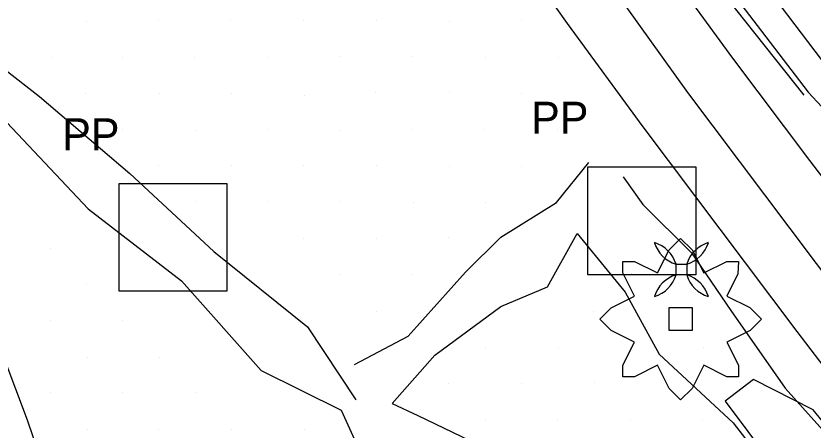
# Model space of a CAD drawing. Extents: x 1602514 to 1609837, y 863887 to 871157.
# Drawn here: x 1605875.4 to 1606030.8, y 866871.6 to 866952.3 of the extents above; entities that cross this region are included whole.
import ezdxf

# ---------------------------------------------------------------- set-up
doc = ezdxf.new("R2010")
doc.units = 0
for name, color, linetype in [('Environmental-New trees', 7, 'Continuous'), ('Photo-Anchor', 7, 'Continuous'), ('Survey-Centerline', 7, 'Continuous'), ('Survey-Edge of pavement', 7, 'Continuous'), ('Survey-Ridge Lines', 7, 'Continuous'), ('Survey-Safety', 7, 'Continuous'), ('Survey-Spot dirt', 7, 'Continuous'), ('Survey-Vegetation trees', 7, 'Continuous'), ('Utility-Pole', 7, 'Continuous')]:
    doc.layers.add(name, color=color, linetype=linetype)

msp = doc.modelspace()

# ---------------------------------------------------------------- linework, layer by layer
at = {"layer": 'Environmental-New trees'}
for points in [[(1605993.71, 866881.94), (1605993.71, 866884.19), (1605995.96, 866888.69), (1605991.46, 866890.94), (1605989.21, 866893.19), (1605991.4, 866895.38), (1605995.96, 866897.69), (1605993.71, 866902.19), (1605993.71, 866904.44), (1605995.96, 866904.44), (1606000.46, 866902.19), (1606002.71, 866906.69), (1606004.96, 866908.94), (1606007.21, 866906.69), (1606009.46, 866902.19), (1606013.97, 866904.44), (1606016.22, 866904.44), (1606016.13, 866902.02), (1606013.97, 866897.69), (1606018.47, 866895.44), (1606020.72, 866893.19), (1606018.52, 866891), (1606013.97, 866888.69), (1606016.22, 866884.19), (1606016.22, 866881.94), (1606013.97, 866881.94), (1606009.46, 866884.19), (1606007.21, 866879.69), (1606004.96, 866877.44), (1606002.71, 866879.69), (1606000.46, 866884.19), (1605995.96, 866881.94)], [(1605993.71, 866881.94), (1605993.71, 866884.19), (1605995.96, 866888.69), (1605991.46, 866890.94), (1605989.21, 866893.19), (1605991.4, 866895.38), (1605995.96, 866897.69), (1605993.71, 866902.19), (1605993.71, 866904.44), (1605995.96, 866904.44), (1606000.46, 866902.19), (1606002.71, 866906.69), (1606004.96, 866908.94), (1606007.21, 866906.69), (1606009.46, 866902.19), (1606013.97, 866904.44), (1606016.22, 866904.44), (1606016.13, 866902.02), (1606013.97, 866897.69), (1606018.47, 866895.44), (1606020.72, 866893.19), (1606018.52, 866891), (1606013.97, 866888.69), (1606016.22, 866884.19), (1606016.22, 866881.94), (1606013.97, 866881.94), (1606009.46, 866884.19), (1606007.21, 866879.69), (1606004.96, 866877.44), (1606002.71, 866879.69), (1606000.46, 866884.19), (1605995.96, 866881.94)], [(1606002.71, 866895.44), (1606007.21, 866895.44), (1606007.21, 866890.94), (1606002.71, 866890.94)], [(1606002.71, 866895.44), (1606007.21, 866895.44), (1606007.21, 866890.94), (1606002.71, 866890.94)]]:
    msp.add_lwpolyline(points, close=True, dxfattribs=at)
at = {"layer": 'Photo-Anchor'}
msp.add_lwpolyline([(1606004.07, 866903.91), (1606006.17, 866903.91), (1606006.17, 866901.8), (1606004.07, 866901.8)], close=True, dxfattribs=at)
msp.add_lwpolyline([(1606004.07, 866903.91), (1606006.17, 866903.91), (1606006.17, 866901.8), (1606004.07, 866901.8)], close=True, dxfattribs=at)
for centre, radius, start, end in [((1605998.07, 866902.1), 6.27, 16.7236, 73.2821), ((1606005.89, 866909.92), 6.29, 196.8106, 253.1951), ((1605998.07, 866902.1), 6.27, 16.7236, 73.2821), ((1606005.89, 866909.92), 6.29, 196.8106, 253.1951), ((1606012.17, 866902.1), 6.27, 106.7179, 163.2764), ((1606004.35, 866909.92), 6.29, 286.8049, 343.1894), ((1606012.17, 866902.1), 6.27, 106.7179, 163.2764), ((1606004.35, 866909.92), 6.29, 286.8049, 343.1894), ((1605998.07, 866903.61), 6.27, 286.7179, 343.2764), ((1606005.89, 866895.79), 6.29, 106.8049, 163.1894), ((1605998.07, 866903.61), 6.27, 286.7179, 343.2764), ((1606005.89, 866895.79), 6.29, 106.8049, 163.1894), ((1606012.17, 866903.61), 6.27, 196.7236, 253.2821), ((1606004.35, 866895.79), 6.29, 16.8106, 73.1951), ((1606012.17, 866903.61), 6.27, 196.7236, 253.2821), ((1606004.35, 866895.79), 6.29, 16.8106, 73.1951)]:
    msp.add_arc(centre, radius, start, end, dxfattribs=at)
at = {"layer": 'Survey-Centerline'}
msp.add_lwpolyline([(1605916.07, 867056.84), (1605931.48, 867037.21), (1605946.54, 867017.31), (1605961.72, 866997.51), (1605976.63, 866977.49), (1605991.81, 866957.68), (1606006.32, 866937.36), (1606021.32, 866917.42), (1606036.3, 866897.46), (1606051.49, 866877.66), (1606066.57, 866857.78), (1606081.89, 866838.22), (1606097.16, 866818.46), (1606113.41, 866799.59), (1606130.6, 866781.55), (1606148.55, 866764.2), (1606168.04, 866749.8), (1606189.47, 866736.71), (1606212.04, 866726.1), (1606235.27, 866716.92), (1606259.15, 866709.16), (1606283.06, 866704.06), (1606307.72, 866700.25)], dxfattribs=at)
msp.add_lwpolyline([(1605916.07, 867056.84), (1605931.48, 867037.21), (1605946.54, 867017.31), (1605961.72, 866997.51), (1605976.63, 866977.49), (1605991.81, 866957.68), (1606006.32, 866937.36), (1606021.32, 866917.42), (1606036.3, 866897.46), (1606051.49, 866877.66), (1606066.57, 866857.78), (1606081.89, 866838.22), (1606097.16, 866818.46), (1606113.41, 866799.59), (1606130.6, 866781.55), (1606148.55, 866764.2), (1606168.04, 866749.8), (1606189.47, 866736.71), (1606212.04, 866726.1), (1606235.27, 866716.92), (1606259.15, 866709.16), (1606283.06, 866704.06), (1606307.72, 866700.25)], dxfattribs=at)
at = {"layer": 'Survey-Edge of pavement'}
for points in [[(1605907.9, 867050.57), (1605923.3, 867030.94), (1605938.36, 867011.04), (1605953.54, 866991.24), (1605968.45, 866971.22), (1605982.86, 866950.82), (1605997.6, 866930.68), (1606012.61, 866910.74), (1606027.59, 866890.78), (1606042.77, 866870.98), (1606057.86, 866851.1), (1606073.72, 866830.88), (1606088.99, 866811.12), (1606105.24, 866792.24), (1606122.43, 866774.21), (1606140.63, 866757.08), (1606163.59, 866740.11), (1606185.23, 866727.48), (1606207.72, 866716.69), (1606230.95, 866707.51), (1606254.99, 866700.12), (1606282.15, 866694.15), (1606306.82, 866690.33), (1606331.63, 866688.06)], [(1605907.9, 867050.57), (1605923.3, 867030.94), (1605938.36, 867011.04), (1605953.54, 866991.24), (1605968.45, 866971.22), (1605982.86, 866950.82), (1605997.6, 866930.68), (1606012.61, 866910.74), (1606027.59, 866890.78), (1606042.77, 866870.98), (1606057.86, 866851.1), (1606073.72, 866830.88), (1606088.99, 866811.12), (1606105.24, 866792.24), (1606122.43, 866774.21), (1606140.63, 866757.08), (1606163.59, 866740.11), (1606185.23, 866727.48), (1606207.72, 866716.69), (1606230.95, 866707.51), (1606254.99, 866700.12), (1606282.15, 866694.15), (1606306.82, 866690.33), (1606331.63, 866688.06)], [(1605940.13, 867043.84), (1605955.1, 867023.87), (1605970.28, 867004.07), (1605985.18, 866984.05), (1606000.37, 866964.24), (1606015.09, 866944.09), (1606030.1, 866924.15), (1606045.2, 866904.28), (1606060.38, 866884.48), (1606075.46, 866864.6), (1606090.22, 866845.71), (1606105.49, 866825.95), (1606121.75, 866807.08), (1606138.93, 866789.04), (1606157.48, 866772.23), (1606172.49, 866759.48), (1606194.1, 866746.8), (1606216.56, 866735.94), (1606239.79, 866726.77), (1606264.18, 866720.12), (1606284.13, 866715.82), (1606308.77, 866711.71)], [(1605940.13, 867043.84), (1605955.1, 867023.87), (1605970.28, 867004.07), (1605985.18, 866984.05), (1606000.37, 866964.24), (1606015.09, 866944.09), (1606030.1, 866924.15), (1606045.2, 866904.28), (1606060.38, 866884.48), (1606075.46, 866864.6), (1606090.22, 866845.71), (1606105.49, 866825.95), (1606121.75, 866807.08), (1606138.93, 866789.04), (1606157.48, 866772.23), (1606172.49, 866759.48), (1606194.1, 866746.8), (1606216.56, 866735.94), (1606239.79, 866726.77), (1606264.18, 866720.12), (1606284.13, 866715.82), (1606308.77, 866711.71)]]:
    msp.add_lwpolyline(points, dxfattribs=at)
at = {"layer": 'Survey-Ridge Lines'}
for points in [[(1605692.57, 867375.19), (1605707.51, 867355.54), (1605724.29, 867333.03), (1605744.6, 867307.39), (1605765.5, 867282.09), (1605774.9, 867267.44), (1605789.93, 867251.86), (1605801.35, 867234.07), (1605814.21, 867214.09), (1605826.94, 867198.22), (1605846.14, 867176.71), (1605863.56, 867153.3), (1605882.76, 867129.68), (1605902.96, 867104.43), (1605923.66, 867080.46), (1605935.5, 867063.31), (1605946.01, 867047.44), (1605958.33, 867030.32), (1605973.39, 867011.06), (1605985.72, 866995.63), (1605996.53, 866980.71), (1606009.3, 866964.34), (1606029.8, 866937.45), (1606040.45, 866926.04)], [(1605692.57, 867375.19), (1605707.51, 867355.54), (1605724.29, 867333.03), (1605744.6, 867307.39), (1605765.5, 867282.09), (1605774.9, 867267.44), (1605789.93, 867251.86), (1605801.35, 867234.07), (1605814.21, 867214.09), (1605826.94, 867198.22), (1605846.14, 867176.71), (1605863.56, 867153.3), (1605882.76, 867129.68), (1605902.96, 867104.43), (1605923.66, 867080.46), (1605935.5, 867063.31), (1605946.01, 867047.44), (1605958.33, 867030.32), (1605973.39, 867011.06), (1605985.72, 866995.63), (1605996.53, 866980.71), (1606009.3, 866964.34), (1606029.8, 866937.45), (1606040.45, 866926.04)], [(1605717.72, 867098.59), (1605728.88, 867085.17), (1605745.4, 867059.86), (1605767.63, 867037.82), (1605792.25, 867011.68), (1605817.96, 866986.88), (1605824.65, 866981.38), (1605830.09, 866975.09), (1605834, 866969.61), (1605845.4, 866960.25), (1605862.12, 866943.54), (1605873.66, 866931.56), (1605889.47, 866914.73), (1605907.68, 866900.68), (1605923.23, 866883.18), (1605938.78, 866875.46), (1605942.37, 866867.59), (1605944.68, 866852.25), (1605962.24, 866837.75)], [(1605717.72, 867098.59), (1605728.88, 867085.17), (1605745.4, 867059.86), (1605767.63, 867037.82), (1605792.25, 867011.68), (1605817.96, 866986.88), (1605824.65, 866981.38), (1605830.09, 866975.09), (1605834, 866969.61), (1605845.4, 866960.25), (1605862.12, 866943.54), (1605873.66, 866931.56), (1605889.47, 866914.73), (1605907.68, 866900.68), (1605923.23, 866883.18), (1605938.78, 866875.46), (1605942.37, 866867.59), (1605944.68, 866852.25), (1605962.24, 866837.75)], [(1605818.63, 866975.54), (1605823.32, 866967.9), (1605825.51, 866961.77), (1605840.26, 866955.79), (1605850.81, 866933.34), (1605862.85, 866922.95), (1605867.04, 866911.76), (1605868.64, 866897.22), (1605877.58, 866873.57), (1605886.18, 866848.24), (1605890.31, 866842.46), (1605894.02, 866838.78), (1605901.86, 866826.21), (1605920.99, 866810.31), (1605944.09, 866790.84), (1605952.92, 866781.95), (1605963.14, 866774.35), (1605981.91, 866758.56), (1605996.42, 866746.17), (1606011.08, 866735.4), (1606019.62, 866726.59)], [(1605818.63, 866975.54), (1605823.32, 866967.9), (1605825.51, 866961.77), (1605840.26, 866955.79), (1605850.81, 866933.34), (1605862.85, 866922.95), (1605867.04, 866911.76), (1605868.64, 866897.22), (1605877.58, 866873.57), (1605886.18, 866848.24), (1605890.31, 866842.46), (1605894.02, 866838.78), (1605901.86, 866826.21), (1605920.99, 866810.31), (1605944.09, 866790.84), (1605952.92, 866781.95), (1605963.14, 866774.35), (1605981.91, 866758.56), (1605996.42, 866746.17), (1606011.08, 866735.4), (1606019.62, 866726.59)], [(1605866.27, 866947.28), (1605880.02, 866936.63), (1605897.61, 866921.57), (1605914.01, 866906.38), (1605932.25, 866891.68), (1605941.66, 866877.43)], [(1605866.27, 866947.28), (1605880.02, 866936.63), (1605897.61, 866921.57), (1605914.01, 866906.38), (1605932.25, 866891.68), (1605941.66, 866877.43)], [(1605941.38, 866884.32), (1605951.84, 866889.85), (1605963.06, 866902.34), (1605969.95, 866909.16), (1605980.75, 866915.93), (1605987.09, 866923.72)], [(1605941.38, 866884.32), (1605951.84, 866889.85), (1605963.06, 866902.34), (1605969.95, 866909.16), (1605980.75, 866915.93), (1605987.09, 866923.72)], [(1605993.79, 866920.97), (1605997.6, 866915.52), (1606007.06, 866906.14), (1606014.76, 866894.85), (1606025.33, 866879.71), (1606041.64, 866861.52), (1606050.27, 866848.86), (1606060.06, 866840.65), (1606070.74, 866825.75), (1606080.89, 866813.78), (1606091.96, 866802.9), (1606098.87, 866793.06), (1606113.15, 866778.63), (1606131.98, 866759.72), (1606151.27, 866742.96), (1606156.32, 866739.79)], [(1605993.79, 866920.97), (1605997.6, 866915.52), (1606007.06, 866906.14), (1606014.76, 866894.85), (1606025.33, 866879.71), (1606041.64, 866861.52), (1606050.27, 866848.86), (1606060.06, 866840.65), (1606070.74, 866825.75), (1606080.89, 866813.78), (1606091.96, 866802.9), (1606098.87, 866793.06), (1606113.15, 866778.63), (1606131.98, 866759.72), (1606151.27, 866742.96), (1606156.32, 866739.79)], [(1605948.73, 866876.75), (1605957.03, 866886.19), (1605969.93, 866895.63), (1605979.04, 866899.46), (1605984.79, 866909.92), (1605994.18, 866898.46)], [(1605948.73, 866876.75), (1605957.03, 866886.19), (1605969.93, 866895.63), (1605979.04, 866899.46), (1605984.79, 866909.92), (1605994.18, 866898.46)], [(1605994.18, 866898.46), (1606000.81, 866886.37), (1606015.2, 866872.97), (1606030.37, 866853.35), (1606039.33, 866841.34), (1606043.86, 866829.57), (1606054.02, 866813.11), (1606067.81, 866803.67), (1606081.33, 866794.02), (1606093.92, 866788.91), (1606106.65, 866773.28), (1606126.95, 866754.64), (1606147.16, 866738.47), (1606151.65, 866734.28)], [(1605994.18, 866898.46), (1606000.81, 866886.37), (1606015.2, 866872.97), (1606030.37, 866853.35), (1606039.33, 866841.34), (1606043.86, 866829.57), (1606054.02, 866813.11), (1606067.81, 866803.67), (1606081.33, 866794.02), (1606093.92, 866788.91), (1606106.65, 866773.28), (1606126.95, 866754.64), (1606147.16, 866738.47), (1606151.65, 866734.28)], [(1605948.73, 866876.75), (1605953.74, 866874.37), (1605969, 866867.03)], [(1605948.73, 866876.75), (1605953.74, 866874.37), (1605969, 866867.03)]]:
    msp.add_lwpolyline(points, dxfattribs=at)
at = {"layer": 'Survey-Safety'}
msp.add_lwpolyline([(1605691.45, 867374.2), (1605706.48, 867354.79), (1605723.32, 867332.35), (1605743.54, 867306.62), (1605763.4, 867280.82), (1605773.74, 867266.57), (1605787.04, 867249.61), (1605800.07, 867233.15), (1605814.54, 867214.33), (1605826.53, 867197.91), (1605844.48, 867175.41), (1605862.33, 867152.33), (1605880.9, 867128.2), (1605900.74, 867102.57), (1605920.42, 867077.59), (1605932.87, 867060.88), (1605944.3, 867045.96), (1605957.07, 867029.19), (1605971.93, 867009.9), (1605984.43, 866994.55), (1605995.33, 866979.63), (1606008.1, 866963.2), (1606028.99, 866936.9)], dxfattribs=at)
msp.add_lwpolyline([(1605691.45, 867374.2), (1605706.48, 867354.79), (1605723.32, 867332.35), (1605743.54, 867306.62), (1605763.4, 867280.82), (1605773.74, 867266.57), (1605787.04, 867249.61), (1605800.07, 867233.15), (1605814.54, 867214.33), (1605826.53, 867197.91), (1605844.48, 867175.41), (1605862.33, 867152.33), (1605880.9, 867128.2), (1605900.74, 867102.57), (1605920.42, 867077.59), (1605932.87, 867060.88), (1605944.3, 867045.96), (1605957.07, 867029.19), (1605971.93, 867009.9), (1605984.43, 866994.55), (1605995.33, 866979.63), (1606008.1, 866963.2), (1606028.99, 866936.9)], dxfattribs=at)
at = {"layer": 'Survey-Spot dirt'}
for p, q in [((1605889.1, 866951.22), (1605889.1, 866951.22)), ((1605889.1, 866951.22), (1605889.1, 866951.22)), ((1605903.21, 866951.48), (1605903.21, 866951.48)), ((1605903.21, 866951.48), (1605903.21, 866951.48)), ((1605917.33, 866951.4), (1605917.33, 866951.4)), ((1605917.33, 866951.4), (1605917.33, 866951.4)), ((1605931.41, 866951.43), (1605931.41, 866951.43)), ((1605931.41, 866951.43), (1605931.41, 866951.43)), ((1605945.67, 866951.41), (1605945.67, 866951.41)), ((1605945.67, 866951.41), (1605945.67, 866951.41)), ((1605959.84, 866951.32), (1605959.84, 866951.32)), ((1605959.84, 866951.32), (1605959.84, 866951.32)), ((1605973.99, 866951.38), (1605973.99, 866951.38)), ((1605973.99, 866951.38), (1605973.99, 866951.38)), ((1605882.3, 866944.21), (1605882.3, 866944.21)), ((1605882.3, 866944.21), (1605882.3, 866944.21)), ((1605896.16, 866944.28), (1605896.16, 866944.28)), ((1605896.16, 866944.28), (1605896.16, 866944.28)), ((1605910.29, 866944.27), (1605910.29, 866944.27)), ((1605910.29, 866944.27), (1605910.29, 866944.27)), ((1605924.46, 866944.28), (1605924.46, 866944.28)), ((1605924.46, 866944.28), (1605924.46, 866944.28)), ((1605938.61, 866944.34), (1605938.61, 866944.34)), ((1605938.61, 866944.34), (1605938.61, 866944.34)), ((1605952.8, 866944.36), (1605952.8, 866944.36)), ((1605952.8, 866944.36), (1605952.8, 866944.36)), ((1605966.9, 866944.28), (1605966.9, 866944.28)), ((1605966.9, 866944.28), (1605966.9, 866944.28)), ((1605981.1, 866944.19), (1605981.1, 866944.19)), ((1605981.1, 866944.19), (1605981.1, 866944.19)), ((1605888.97, 866937.22), (1605888.97, 866937.22)), ((1605888.97, 866937.22), (1605888.97, 866937.22)), ((1605903.32, 866937.27), (1605903.32, 866937.27)), ((1605903.32, 866937.27), (1605903.32, 866937.27)), ((1605917.39, 866937.16), (1605917.39, 866937.16)), ((1605917.39, 866937.16), (1605917.39, 866937.16)), ((1605945.56, 866937.35), (1605945.56, 866937.35)), ((1605945.56, 866937.35), (1605945.56, 866937.35)), ((1605959.83, 866937.32), (1605959.83, 866937.32)), ((1605959.83, 866937.32), (1605959.83, 866937.32)), ((1605973.98, 866937.22), (1605973.98, 866937.22)), ((1605973.98, 866937.22), (1605973.98, 866937.22)), ((1605931.71, 866936.89), (1605931.71, 866936.89)), ((1605931.71, 866936.89), (1605931.71, 866936.89)), ((1605896.26, 866930.18), (1605896.26, 866930.18)), ((1605896.26, 866930.18), (1605896.26, 866930.18)), ((1605910.4, 866930.04), (1605910.4, 866930.04)), ((1605910.4, 866930.04), (1605910.4, 866930.04)), ((1605924.5, 866930.1), (1605924.5, 866930.1)), ((1605924.5, 866930.1), (1605924.5, 866930.1)), ((1605938.67, 866930.04), (1605938.67, 866930.04)), ((1605938.67, 866930.04), (1605938.67, 866930.04)), ((1605952.72, 866930.16), (1605952.72, 866930.16)), ((1605952.72, 866930.16), (1605952.72, 866930.16)), ((1605966.81, 866930.2), (1605966.81, 866930.2)), ((1605966.81, 866930.2), (1605966.81, 866930.2)), ((1605980.91, 866930.21), (1605980.91, 866930.21)), ((1605980.91, 866930.21), (1605980.91, 866930.21)), ((1605903.25, 866923.19), (1605903.25, 866923.19)), ((1605903.25, 866923.19), (1605903.25, 866923.19)), ((1605917.37, 866923.19), (1605917.37, 866923.19)), ((1605917.37, 866923.19), (1605917.37, 866923.19)), ((1605931.49, 866923.11), (1605931.49, 866923.11)), ((1605931.49, 866923.11), (1605931.49, 866923.11)), ((1605945.77, 866923.07), (1605945.77, 866923.07)), ((1605945.77, 866923.07), (1605945.77, 866923.07)), ((1605959.85, 866923.05), (1605959.85, 866923.05)), ((1605959.85, 866923.05), (1605959.85, 866923.05)), ((1605974.01, 866923.04), (1605974.01, 866923.04)), ((1605974.01, 866923.04), (1605974.01, 866923.04)), ((1605910.34, 866916.19), (1605910.34, 866916.19)), ((1605910.34, 866916.19), (1605910.34, 866916.19)), ((1605924.42, 866916.08), (1605924.42, 866916.08)), ((1605924.42, 866916.08), (1605924.42, 866916.08)), ((1605938.5, 866916.05), (1605938.5, 866916.05)), ((1605938.5, 866916.05), (1605938.5, 866916.05)), ((1605952.88, 866915.97), (1605952.88, 866915.97)), ((1605952.88, 866915.97), (1605952.88, 866915.97)), ((1605966.89, 866915.94), (1605966.89, 866915.94)), ((1605966.89, 866915.94), (1605966.89, 866915.94)), ((1605959.73, 866909.13), (1605959.73, 866909.13)), ((1605959.73, 866909.13), (1605959.73, 866909.13)), ((1605931.44, 866908.96), (1605931.44, 866908.96)), ((1605931.44, 866908.96), (1605931.44, 866908.96)), ((1605945.7, 866908.88), (1605945.7, 866908.88)), ((1605945.7, 866908.88), (1605945.7, 866908.88)), ((1605882.19, 866906.94), (1605882.19, 866906.94)), ((1605882.19, 866906.94), (1605882.19, 866906.94)), ((1605938.64, 866901.86), (1605938.64, 866901.86)), ((1605938.64, 866901.86), (1605938.64, 866901.86)), ((1605952.68, 866901.92), (1605952.68, 866901.92)), ((1605952.68, 866901.92), (1605952.68, 866901.92)), ((1605995.31, 866902.15), (1605995.31, 866902.15)), ((1605995.31, 866902.15), (1605995.31, 866902.15)), ((1605889.22, 866899.97), (1605889.22, 866899.97)), ((1605889.22, 866899.97), (1605889.22, 866899.97)), ((1606002.27, 866895.34), (1606002.27, 866895.34)), ((1606002.27, 866895.34), (1606002.27, 866895.34)), ((1605945.63, 866894.77), (1605945.63, 866894.77)), ((1605945.63, 866894.77), (1605945.63, 866894.77)), ((1605988.07, 866894.7), (1605988.07, 866894.7)), ((1605988.07, 866894.7), (1605988.07, 866894.7)), ((1605882.15, 866892.98), (1605882.15, 866892.98)), ((1605882.15, 866892.98), (1605882.15, 866892.98)), ((1605896.25, 866892.94), (1605896.25, 866892.94)), ((1605896.25, 866892.94), (1605896.25, 866892.94)), ((1605966.87, 866887.74), (1605966.87, 866887.74)), ((1605966.87, 866887.74), (1605966.87, 866887.74)), ((1605981.08, 866887.66), (1605981.08, 866887.66)), ((1605981.08, 866887.66), (1605981.08, 866887.66)), ((1605995.13, 866887.75), (1605995.13, 866887.75)), ((1605995.13, 866887.75), (1605995.13, 866887.75)), ((1606009.43, 866887.74), (1606009.43, 866887.74)), ((1606009.43, 866887.74), (1606009.43, 866887.74)), ((1605889.33, 866885.69), (1605889.33, 866885.69)), ((1605889.33, 866885.69), (1605889.33, 866885.69)), ((1605903.46, 866885.69), (1605903.46, 866885.69)), ((1605903.46, 866885.69), (1605903.46, 866885.69)), ((1605959.74, 866880.72), (1605959.74, 866880.72)), ((1605959.74, 866880.72), (1605959.74, 866880.72)), ((1605973.99, 866880.68), (1605973.99, 866880.68)), ((1605973.99, 866880.68), (1605973.99, 866880.68)), ((1605988.19, 866880.75), (1605988.19, 866880.75)), ((1605988.19, 866880.75), (1605988.19, 866880.75)), ((1606002.23, 866880.8), (1606002.23, 866880.8)), ((1606002.23, 866880.8), (1606002.23, 866880.8)), ((1606016.43, 866880.84), (1606016.43, 866880.84)), ((1606016.43, 866880.84), (1606016.43, 866880.84)), ((1605882.14, 866878.85), (1605882.14, 866878.85)), ((1605882.14, 866878.85), (1605882.14, 866878.85)), ((1605896.15, 866878.82), (1605896.15, 866878.82)), ((1605896.15, 866878.82), (1605896.15, 866878.82)), ((1605910.44, 866878.84), (1605910.44, 866878.84)), ((1605910.44, 866878.84), (1605910.44, 866878.84)), ((1605966.88, 866873.54), (1605966.88, 866873.54)), ((1605966.88, 866873.54), (1605966.88, 866873.54)), ((1605980.96, 866873.65), (1605980.96, 866873.65)), ((1605980.96, 866873.65), (1605980.96, 866873.65)), ((1605995.19, 866873.56), (1605995.19, 866873.56)), ((1605995.19, 866873.56), (1605995.19, 866873.56)), ((1606009.3, 866873.66), (1606009.3, 866873.66)), ((1606009.3, 866873.66), (1606009.3, 866873.66)), ((1605889.35, 866871.66), (1605889.35, 866871.66)), ((1605889.35, 866871.66), (1605889.35, 866871.66)), ((1605903.29, 866871.6), (1605903.29, 866871.6)), ((1605903.29, 866871.6), (1605903.29, 866871.6)), ((1605917.45, 866871.66), (1605917.45, 866871.66)), ((1605917.45, 866871.66), (1605917.45, 866871.66)), ((1605931.57, 866871.66), (1605931.57, 866871.66)), ((1605931.57, 866871.66), (1605931.57, 866871.66))]:
    msp.add_line(p, q, dxfattribs=at)
at = {"layer": 'Survey-Vegetation trees'}
msp.add_lwpolyline([(1605792.64, 867252.16), (1605890.79, 867280.68), (1605930, 867249.29), (1605937.06, 867206.13), (1605887.99, 867130.68), (1606004.06, 866981.19), (1606052.88, 866916.76)], dxfattribs=at)
msp.add_lwpolyline([(1605792.64, 867252.16), (1605890.79, 867280.68), (1605930, 867249.29), (1605937.06, 867206.13), (1605887.99, 867130.68), (1606004.06, 866981.19), (1606052.88, 866916.76)], dxfattribs=at)
msp.add_lwpolyline([(1606019.19, 866881.42), (1606013.66, 866877.19), (1606027.07, 866859.15), (1606040.55, 866852.64), (1606045.59, 866857.36), (1606030.8, 866875.48)], close=True, dxfattribs=at)
msp.add_lwpolyline([(1606019.19, 866881.42), (1606013.66, 866877.19), (1606027.07, 866859.15), (1606040.55, 866852.64), (1606045.59, 866857.36), (1606030.8, 866875.48)], close=True, dxfattribs=at)
at = {"layer": 'Utility-Pole'}
for points in [[(1605986.91, 866922.87), (1606007.91, 866922.87), (1606007.91, 866901.86), (1605986.91, 866901.86)], [(1605986.91, 866922.87), (1606007.91, 866922.87), (1606007.91, 866901.86), (1605986.91, 866901.86)], [(1605895.51, 866919.63), (1605916.52, 866919.63), (1605916.52, 866898.62), (1605895.51, 866898.62)], [(1605895.51, 866919.63), (1605916.52, 866919.63), (1605916.52, 866898.62), (1605895.51, 866898.62)]]:
    msp.add_lwpolyline(points, close=True, dxfattribs=at)

# ---------------------------------------------------------------- texts
for p in [(1605975.85, 866929.34), (1605975.85, 866929.34), (1605884.45, 866926.1), (1605884.45, 866926.1)]:
    msp.add_text('PP', height=6.251, dxfattribs=at).set_placement(p)

doc.saveas('drawing.dxf')
